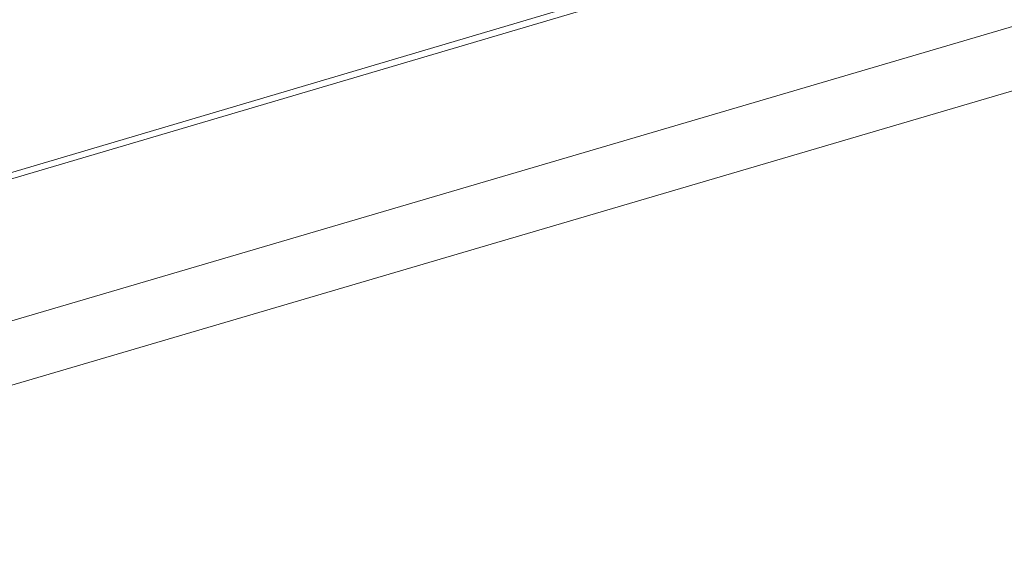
# Model space of a CAD drawing. Header units: millimetres. Extents: x -4395 to 65662, y -65530 to 6847.
# Tile 587 of 656: x 7482 to 8278, y 1621 to 2061. Entities that reach past the tile are written whole.
import ezdxf

# ---------------------------------------------------------------- set-up
doc = ezdxf.new("R2010")
doc.units = ezdxf.units.MM
doc.layers.add('COTAS_P', color=1, linetype='Continuous', lineweight=0)
doc.layers.add('lateral_C01', color=7, linetype='Continuous', lineweight=0)
doc.dimstyles.new('R19_100', dxfattribs={"dimtxt": 250, "dimasz": 150, "dimexe": 150, "dimexo": 80, "dimgap": 100, "dimtad": 1, "dimtih": 1, "dimtoh": 1, "dimdsep": 46, "dimcen": 0.09, "dimadec": 0, "dimazin": 0, "dimtfac": 1, "dimtdec": 4, "dimtofl": 0, "dimtmove": 0, "dimatfit": 3, "dimfxl": 1, "dimtolj": 1, "dimtzin": 0, "dimarcsym": 0})

# ---------------------------------------------------------------- blocks, each defined once
blk = doc.blocks.new('DIM_R33_1')
at = {"layer": 'COTAS_P'}
for p, q in [((795.97, 1103.41), (9904.9, 3783.41)), ((9904.9, 3783.41), (9748.3, 3784.24)), ((9904.9, 3783.41), (9773.7, 3697.9)), ((10158.93, 2920), (9904.9, 3783.41)), ((795.97, 1103.41), (927.17, 1188.91)), ((1050, 240), (795.97, 1103.41)), ((795.97, 1103.41), (952.57, 1102.57))]:
    blk.add_line(p, q, dxfattribs=at)
blk.add_text('9495 P', height=250, rotation=16.39477, dxfattribs=at).set_placement((5322.21, 2539.34))

msp = doc.modelspace()

# ---------------------------------------------------------------- linework, layer by layer
at = {"layer": 'lateral_C01'}
for p, q in [((1105.699, 51.872), (10210.031, 2747.406)), ((1107.119, 47.078), (10211.451, 2742.611)), ((7274.451, 1758.623), (8425.658, 2097.327)), ((7288.563, 1710.656), (8439.771, 2049.36))]:
    msp.add_line(p, q, dxfattribs=at)

# ---------------------------------------------------------------- dimensions: what is measured, and where the dimension line sits
at = {"layer": 'COTAS_P'}
dim = msp.add_aligned_dim(p1=(1050, 240), p2=(10158.931, 2920), distance=900, text='<> P', dimstyle='R19_100', dxfattribs=at)
dim.commit()
dim.dimension.update_dxf_attribs({"geometry": 'DIM_R33_1', "text_midpoint": (5350.437, 2443.406)})

doc.saveas('drawing.dxf')
